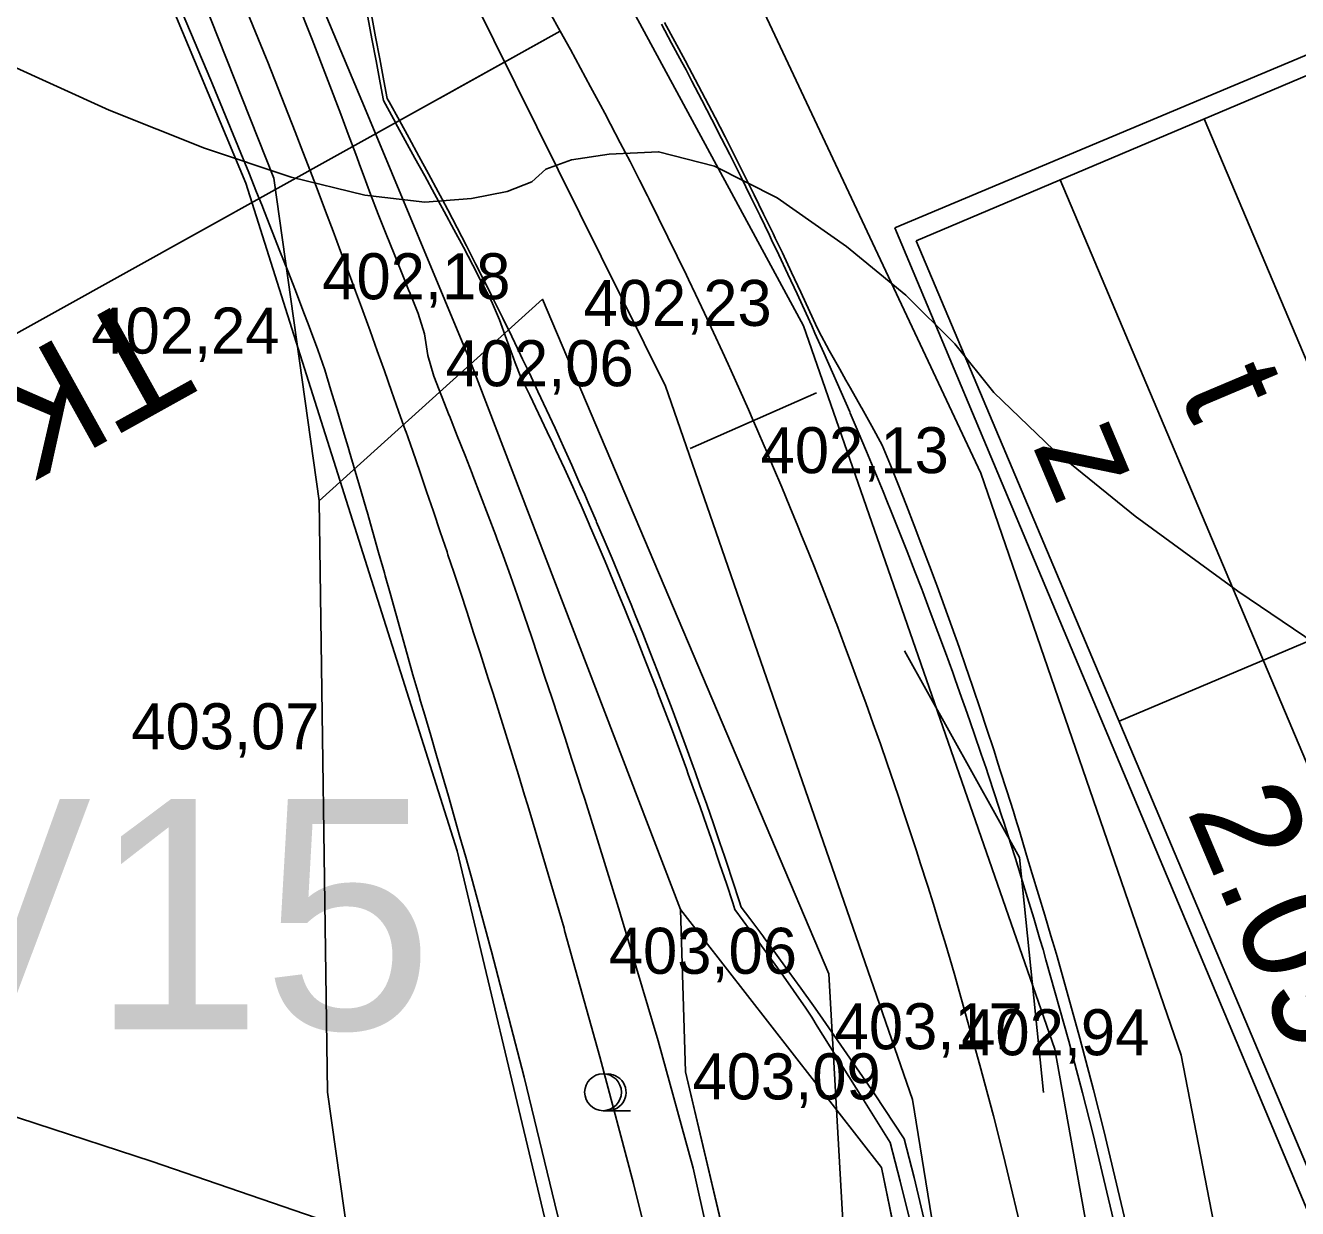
# Model space of a CAD drawing. Extents: x -574342 to -507939, y -1144044 to -1123894.
# Drawn here: x -508532.02 to -508504.36, y -1143301.62 to -1143275.91 of the extents above; entities that cross this region are included whole.
import ezdxf

# ---------------------------------------------------------------- set-up
doc = ezdxf.new("R2010")
doc.units = 0
for name, color, linetype in [('01_PARCELY_NAVRH_PC', 7, 'Continuous'), ('01_PARCELY_NAVRH_VHO', 7, 'Continuous'), ('01_PARCELY_NAVRH_ŽP', 7, 'Continuous'), ('03_PC_OBJEKTY_POP_NAVRH', 7, 'Continuous'), ('1000', 7, 'Continuous'), ('18', 7, 'Continuous'), ('21', 7, 'Continuous'), ('23', 7, 'Continuous'), ('37', 7, 'Continuous'), ('42', 7, 'Continuous'), ('43', 7, 'Continuous'), ('6', 7, 'Continuous'), ('Level 255', 7, 'Continuous'), ('SO 101_popis oblouku', 7, 'Continuous'), ('tab', 7, 'Continuous'), ('VRST VEDL', 7, 'Continuous')]:
    doc.layers.add(name, color=color, linetype=linetype)

msp = doc.modelspace()

# ---------------------------------------------------------------- linework, layer by layer
msp.add_lwpolyline([(-508513.117, -1143280.309), (-508504.006, -1143301.994), (-508483.933, -1143293.56), (-508493.044, -1143271.876)], close=True)
at = {"layer": '01_PARCELY_NAVRH_PC'}
for points in [[(-508531.16, -1143250.06), (-508524.26, -1143263.08), (-508519.86, -1143267.33), (-508511.25, -1143285.64), (-508506.89, -1143298.29), (-508504.21, -1143312.1), (-508498.26, -1143372.94), (-508491.36, -1143454.58)], [(-508531.16, -1143250.06), (-508524.26, -1143263.08), (-508519.86, -1143267.33), (-508511.25, -1143285.64), (-508506.89, -1143298.29), (-508504.21, -1143312.1), (-508498.26, -1143372.94), (-508491.36, -1143454.58)], [(-508503.21, -1143384.65), (-508511.47, -1143310.09), (-508513.41, -1143300.73), (-508517.78, -1143295.12), (-508522.34, -1143283.22), (-508524.61, -1143277.77), (-508531.94, -1143260.32)], [(-508503.21, -1143384.65), (-508511.47, -1143310.09), (-508513.41, -1143300.73), (-508517.78, -1143295.12), (-508522.34, -1143283.22), (-508524.61, -1143277.77), (-508531.94, -1143260.32)]]:
    msp.add_lwpolyline(points, dxfattribs=at)
at = {"layer": '01_PARCELY_NAVRH_VHO'}
msp.add_lwpolyline([(-508497.13, -1143495.86), (-508497.34, -1143500.64), (-508499.94, -1143496.07), (-508501.52, -1143472.9), (-508509.71, -1143373.98), (-508513.61, -1143343.97), (-508516.21, -1143324.53), (-508518.91, -1143309.47), (-508522.63, -1143293.85), (-508527.23, -1143279.34), (-508534.32, -1143262.4), (-508535.36, -1143259.89), (-508531.94, -1143260.32), (-508524.61, -1143277.77), (-508522.34, -1143283.22), (-508517.78, -1143295.12), (-508517.67, -1143298.65), (-508514.79, -1143310.81), (-508512.2, -1143325.42), (-508505.85, -1143384.53), (-508502.4, -1143424.77), (-508500.25, -1143457.08), (-508499.28, -1143468.17)], close=True, dxfattribs=at)
at = {"layer": '01_PARCELY_NAVRH_ŽP'}
for points in [[(-508425.23, -1143400.39), (-508448.26, -1143343.08), (-508432.21, -1143324.29), (-508434.31, -1143320.59), (-508441.9, -1143297.61), (-508445.4, -1143275.01), (-508446.02, -1143260.22), (-508475.11, -1143263.39), (-508493.5, -1143263.3), (-508514.56, -1143259.91), (-508521.01, -1143259.29), (-508524.26, -1143263.08), (-508519.86, -1143267.33), (-508511.25, -1143285.64), (-508506.89, -1143298.29), (-508504.21, -1143312.1), (-508498.26, -1143372.94), (-508491.36, -1143454.58)], [(-508502.09, -1143606.43), (-508497.34, -1143500.64), (-508497.13, -1143495.86), (-508499.28, -1143468.17), (-508500.25, -1143457.08), (-508502.4, -1143424.77), (-508505.85, -1143384.53), (-508512.2, -1143325.42), (-508514.79, -1143310.81), (-508517.67, -1143298.65), (-508517.78, -1143295.12), (-508513.41, -1143300.73), (-508511.47, -1143310.09), (-508503.21, -1143384.65), (-508499.31, -1143428.14), (-508497.29, -1143445.8), (-508496.01, -1143459.9), (-508493.74, -1143496.02), (-508493.49, -1143517.55), (-508493.85, -1143537.59), (-508495.09, -1143559.2)]]:
    msp.add_lwpolyline(points, dxfattribs=at)
at = {"layer": '1000'}
for points in [[(-508516.875, -1143303.544), (-508517.501, -1143300.743), (-508518.265, -1143297.978), (-508519.083, -1143295.228), (-508519.097, -1143295.183), (-508519.581, -1143293.612), (-508519.72, -1143293.168), (-508519.86, -1143292.725), (-508519.934, -1143292.49), (-508520.001, -1143292.281), (-508520.143, -1143291.838), (-508520.287, -1143291.396), (-508520.431, -1143290.954), (-508520.576, -1143290.512), (-508520.723, -1143290.071), (-508520.825, -1143289.765), (-508520.871, -1143289.63), (-508521.019, -1143289.189), (-508521.169, -1143288.749), (-508521.32, -1143288.309), (-508521.472, -1143287.869), (-508521.631, -1143287.432), (-508521.771, -1143287.058), (-508521.795, -1143286.997), (-508521.959, -1143286.562), (-508522.125, -1143286.127), (-508522.292, -1143285.693), (-508522.309, -1143285.65), (-508522.46, -1143285.259), (-508522.629, -1143284.826), (-508522.799, -1143284.393), (-508522.803, -1143284.383), (-508522.97, -1143283.961), (-508523.142, -1143283.529), (-508523.272, -1143283.082), (-508523.343, -1143282.614), (-508523.483, -1143282.17), (-508523.654, -1143281.738), (-508523.687, -1143281.657), (-508523.827, -1143281.306), (-508524.001, -1143280.875), (-508524.176, -1143280.444), (-508524.352, -1143280.014), (-508524.516, -1143279.579), (-508524.676, -1143279.142), (-508524.733, -1143278.989), (-508524.838, -1143278.707), (-508525.001, -1143278.271), (-508525.164, -1143277.836), (-508525.748, -1143276.31), (-508525.784, -1143276.218), (-508526.803, -1143273.645)], [(-508519.837, -1143304.259), (-508520.512, -1143301.516), (-508521.176, -1143298.77), (-508521.884, -1143296.033), (-508521.897, -1143295.988), (-508522.323, -1143294.425), (-508522.447, -1143293.983), (-508522.571, -1143293.542), (-508522.637, -1143293.308), (-508522.696, -1143293.101), (-508522.823, -1143292.66), (-508522.95, -1143292.219), (-508523.078, -1143291.779), (-508523.207, -1143291.338), (-508523.338, -1143290.899), (-508523.429, -1143290.593), (-508523.469, -1143290.459), (-508523.599, -1143290.019), (-508523.72, -1143289.576), (-508523.842, -1143289.133), (-508523.965, -1143288.69), (-508524.088, -1143288.248), (-508524.195, -1143287.868), (-508524.213, -1143287.806), (-508524.339, -1143287.364), (-508524.465, -1143286.922), (-508524.592, -1143286.48), (-508524.605, -1143286.437), (-508524.721, -1143286.039), (-508524.85, -1143285.598), (-508524.98, -1143285.157), (-508524.983, -1143285.146), (-508525.111, -1143284.716), (-508525.244, -1143284.275), (-508525.377, -1143283.835), (-508525.51, -1143283.395), (-508525.661, -1143282.961), (-508525.819, -1143282.529), (-508525.85, -1143282.449), (-508525.984, -1143282.1), (-508526.15, -1143281.672), (-508526.317, -1143281.243), (-508526.484, -1143280.816), (-508526.653, -1143280.388), (-508526.822, -1143279.961), (-508526.882, -1143279.811), (-508526.992, -1143279.534), (-508527.163, -1143279.108), (-508527.335, -1143278.682), (-508527.948, -1143277.187), (-508527.985, -1143277.097), (-508529.054, -1143274.58)], [(-508524.573, -1143275.726), (-508524.484, -1143276.202), (-508524.395, -1143276.678), (-508524.306, -1143277.155), (-508524.234, -1143277.541), (-508524.193, -1143277.617), (-508523.973, -1143278.021), (-508523.972, -1143278.023), (-508523.765, -1143278.409), (-508523.55, -1143278.794), (-508523.336, -1143279.18), (-508523.124, -1143279.566), (-508523.037, -1143279.726), (-508522.914, -1143279.953), (-508522.705, -1143280.341), (-508522.498, -1143280.731), (-508522.293, -1143281.121), (-508522.126, -1143281.443), (-508522.09, -1143281.512), (-508521.889, -1143281.904), (-508521.712, -1143282.309), (-508521.559, -1143282.724), (-508521.408, -1143283.14), (-508521.373, -1143283.238), (-508521.248, -1143283.552), (-508521.055, -1143283.947), (-508520.864, -1143284.344), (-508520.674, -1143284.742), (-508520.554, -1143284.998), (-508520.487, -1143285.14), (-508520.301, -1143285.539), (-508520.117, -1143285.939), (-508520.014, -1143286.17), (-508519.939, -1143286.342), (-508519.763, -1143286.746), (-508519.754, -1143286.767), (-508519.59, -1143287.15), (-508519.418, -1143287.556), (-508519.248, -1143287.962), (-508519.08, -1143288.369), (-508519.003, -1143288.558), (-508518.914, -1143288.777), (-508518.749, -1143289.185), (-508518.586, -1143289.594), (-508518.426, -1143290.004), (-508518.287, -1143290.363), (-508518.267, -1143290.415), (-508518.11, -1143290.826), (-508517.954, -1143291.239), (-508517.801, -1143291.651), (-508517.649, -1143292.065), (-508517.607, -1143292.182), (-508517.5, -1143292.479), (-508517.352, -1143292.894), (-508517.206, -1143293.309), (-508517.062, -1143293.726), (-508516.963, -1143294.014), (-508516.92, -1143294.142), (-508516.779, -1143294.56), (-508516.641, -1143294.978), (-508516.595, -1143295.119), (-508516.412, -1143295.367), (-508516.137, -1143295.743), (-508516.109, -1143295.781), (-508515.863, -1143296.12), (-508515.591, -1143296.5), (-508515.321, -1143296.881), (-508515.054, -1143297.265), (-508514.925, -1143297.464), (-508514.803, -1143297.655), (-508513.835, -1143299.2), (-508513.221, -1143300.185), (-508513, -1143301.025), (-508512.523, -1143302.946)], [(-508524.493, -1143275.682), (-508524.404, -1143276.158), (-508524.315, -1143276.634), (-508524.226, -1143277.11), (-508524.153, -1143277.496), (-508524.111, -1143277.572), (-508523.888, -1143277.973), (-508523.887, -1143277.975), (-508523.674, -1143278.36), (-508523.463, -1143278.747), (-508523.253, -1143279.135), (-508523.045, -1143279.524), (-508522.959, -1143279.685), (-508522.838, -1143279.913), (-508522.634, -1143280.304), (-508522.431, -1143280.696), (-508522.23, -1143281.089), (-508522.066, -1143281.413), (-508522.031, -1143281.482), (-508521.834, -1143281.877), (-508521.639, -1143282.272), (-508521.445, -1143282.669), (-508521.253, -1143283.066), (-508521.209, -1143283.159), (-508521.063, -1143283.464), (-508520.875, -1143283.863), (-508520.689, -1143284.263), (-508520.504, -1143284.664), (-508520.386, -1143284.922), (-508520.322, -1143285.065), (-508520.141, -1143285.467), (-508519.962, -1143285.871), (-508519.86, -1143286.103), (-508519.785, -1143286.275), (-508519.61, -1143286.679), (-508519.6, -1143286.701), (-508519.436, -1143287.085), (-508519.265, -1143287.492), (-508519.095, -1143287.899), (-508518.927, -1143288.307), (-508518.85, -1143288.496), (-508518.762, -1143288.715), (-508518.598, -1143289.125), (-508518.435, -1143289.535), (-508518.275, -1143289.946), (-508518.137, -1143290.305), (-508518.117, -1143290.358), (-508517.96, -1143290.77), (-508517.806, -1143291.183), (-508517.653, -1143291.597), (-508517.503, -1143292.012), (-508517.46, -1143292.129), (-508517.354, -1143292.427), (-508517.207, -1143292.843), (-508517.062, -1143293.26), (-508516.919, -1143293.677), (-508516.821, -1143293.966), (-508516.777, -1143294.095), (-508516.638, -1143294.513), (-508516.501, -1143294.932), (-508516.455, -1143295.074), (-508516.269, -1143295.321), (-508515.989, -1143295.696), (-508515.961, -1143295.735), (-508515.711, -1143296.073), (-508515.434, -1143296.452), (-508515.159, -1143296.833), (-508514.886, -1143297.215), (-508514.746, -1143297.412), (-508514.614, -1143297.6), (-508513.562, -1143299.126), (-508512.912, -1143300.105), (-508512.698, -1143300.949), (-508512.238, -1143302.881)], [(-508518.124, -1143275.844), (-508517.9, -1143276.255), (-508517.677, -1143276.668), (-508517.585, -1143276.84), (-508517.456, -1143277.082), (-508517.238, -1143277.497), (-508517.021, -1143277.913), (-508516.806, -1143278.33), (-508516.631, -1143278.675), (-508516.594, -1143278.748), (-508516.383, -1143279.168), (-508516.175, -1143279.588), (-508515.969, -1143280.009), (-508515.764, -1143280.431), (-508515.717, -1143280.53), (-508515.562, -1143280.854), (-508515.362, -1143281.279), (-508515.164, -1143281.704), (-508514.967, -1143282.13), (-508514.841, -1143282.404), (-508514.766, -1143282.554), (-508514.548, -1143282.97), (-508514.314, -1143283.38), (-508514.18, -1143283.615), (-508514.081, -1143283.79), (-508513.85, -1143284.202), (-508513.837, -1143284.224), (-508513.62, -1143284.615), (-508513.392, -1143285.029), (-508513.213, -1143285.464), (-508513.038, -1143285.901), (-508512.958, -1143286.104), (-508512.866, -1143286.339), (-508512.696, -1143286.777), (-508512.527, -1143287.216), (-508512.361, -1143287.656), (-508512.217, -1143288.041), (-508512.196, -1143288.097), (-508512.035, -1143288.538), (-508511.876, -1143288.981), (-508511.72, -1143289.424), (-508511.565, -1143289.868), (-508511.522, -1143289.994), (-508511.413, -1143290.313), (-508511.263, -1143290.759), (-508511.114, -1143291.205), (-508510.968, -1143291.651), (-508510.868, -1143291.961), (-508510.824, -1143292.099), (-508510.681, -1143292.547), (-508510.541, -1143292.995), (-508510.494, -1143293.147), (-508510.403, -1143293.444), (-508510.267, -1143293.894), (-508510.253, -1143293.94), (-508510.133, -1143294.344), (-508509.994, -1143294.793), (-508509.858, -1143295.243), (-508509.723, -1143295.693), (-508509.656, -1143295.924), (-508509.591, -1143296.144), (-508509.096, -1143297.918), (-508508.797, -1143299.042), (-508508.573, -1143299.923), (-508508.094, -1143301.939)], [(-508518.192, -1143275.88), (-508517.969, -1143276.292), (-508517.748, -1143276.706), (-508517.656, -1143276.877), (-508517.528, -1143277.12), (-508517.311, -1143277.535), (-508517.096, -1143277.951), (-508516.882, -1143278.369), (-508516.708, -1143278.713), (-508516.671, -1143278.787), (-508516.461, -1143279.206), (-508516.254, -1143279.626), (-508516.048, -1143280.047), (-508515.844, -1143280.47), (-508515.797, -1143280.568), (-508515.642, -1143280.892), (-508515.442, -1143281.316), (-508515.244, -1143281.741), (-508515.048, -1143282.167), (-508514.923, -1143282.441), (-508514.854, -1143282.594), (-508514.662, -1143283.021), (-508514.472, -1143283.449), (-508514.364, -1143283.696), (-508514.284, -1143283.879), (-508514.098, -1143284.309), (-508514.088, -1143284.332), (-508513.914, -1143284.74), (-508513.731, -1143285.172), (-508513.551, -1143285.604), (-508513.373, -1143286.038), (-508513.291, -1143286.239), (-508513.197, -1143286.472), (-508513.022, -1143286.907), (-508512.85, -1143287.343), (-508512.68, -1143287.78), (-508512.533, -1143288.161), (-508512.512, -1143288.217), (-508512.346, -1143288.655), (-508512.181, -1143289.094), (-508512.019, -1143289.534), (-508511.859, -1143289.974), (-508511.814, -1143290.099), (-508511.701, -1143290.416), (-508511.545, -1143290.858), (-508511.391, -1143291.3), (-508511.239, -1143291.743), (-508511.135, -1143292.051), (-508511.089, -1143292.188), (-508510.941, -1143292.632), (-508510.795, -1143293.078), (-508510.746, -1143293.228), (-508510.651, -1143293.524), (-508510.509, -1143293.97), (-508510.495, -1143294.016), (-508510.369, -1143294.418), (-508510.232, -1143294.866), (-508510.096, -1143295.314), (-508509.962, -1143295.764), (-508509.895, -1143295.994), (-508509.831, -1143296.213), (-508509.335, -1143297.983), (-508509.039, -1143299.104), (-508508.816, -1143299.983), (-508508.337, -1143301.994)]]:
    msp.add_lwpolyline(points, dxfattribs=at)
at = {"layer": '21'}
for points in [[(-508518.112, -1143303.842), (-508518.801, -1143301.077), (-508519.529, -1143298.322), (-508520.296, -1143295.577), (-508520.309, -1143295.531), (-508520.767, -1143293.964), (-508520.899, -1143293.521), (-508521.032, -1143293.078), (-508521.102, -1143292.844), (-508521.166, -1143292.635), (-508521.301, -1143292.193), (-508521.437, -1143291.751), (-508521.574, -1143291.31), (-508521.712, -1143290.869), (-508521.851, -1143290.428), (-508521.948, -1143290.122), (-508521.991, -1143289.987), (-508522.132, -1143289.547), (-508522.274, -1143289.107), (-508522.417, -1143288.667), (-508522.561, -1143288.228), (-508522.706, -1143287.789), (-508522.832, -1143287.413), (-508522.852, -1143287.351), (-508523, -1143286.912), (-508523.148, -1143286.474), (-508523.297, -1143286.037), (-508523.312, -1143285.994), (-508523.447, -1143285.6), (-508523.598, -1143285.163), (-508523.751, -1143284.726), (-508523.754, -1143284.716), (-508523.904, -1143284.29), (-508524.058, -1143283.854), (-508524.213, -1143283.419), (-508524.37, -1143282.984), (-508524.527, -1143282.549), (-508524.685, -1143282.115), (-508524.715, -1143282.033), (-508524.845, -1143281.681), (-508525.005, -1143281.247), (-508525.166, -1143280.814), (-508525.328, -1143280.381), (-508525.492, -1143279.948), (-508525.656, -1143279.516), (-508525.714, -1143279.364), (-508525.821, -1143279.084), (-508525.987, -1143278.653), (-508526.155, -1143278.222), (-508526.751, -1143276.709), (-508526.787, -1143276.618), (-508527.825, -1143274.07)], [(-508520.615, -1143275.629), (-508520.391, -1143276.03), (-508520.39, -1143276.032), (-508520.169, -1143276.432), (-508519.949, -1143276.836), (-508519.73, -1143277.24), (-508519.513, -1143277.645), (-508519.424, -1143277.813), (-508519.298, -1143278.051), (-508519.085, -1143278.458), (-508518.874, -1143278.866), (-508518.665, -1143279.275), (-508518.494, -1143279.613), (-508518.458, -1143279.685), (-508518.252, -1143280.096), (-508518.049, -1143280.508), (-508517.847, -1143280.921), (-508517.647, -1143281.335), (-508517.601, -1143281.432), (-508517.449, -1143281.75), (-508517.253, -1143282.165), (-508517.059, -1143282.582), (-508516.867, -1143282.999), (-508516.744, -1143283.268), (-508516.677, -1143283.417), (-508516.488, -1143283.837), (-508516.302, -1143284.257), (-508516.196, -1143284.498), (-508516.118, -1143284.677), (-508515.935, -1143285.099), (-508515.925, -1143285.122), (-508515.754, -1143285.522), (-508515.576, -1143285.945), (-508515.399, -1143286.369), (-508515.224, -1143286.794), (-508515.144, -1143286.991), (-508515.052, -1143287.22), (-508514.881, -1143287.646), (-508514.712, -1143288.074), (-508514.545, -1143288.502), (-508514.401, -1143288.876), (-508514.38, -1143288.931), (-508514.217, -1143289.36), (-508514.056, -1143289.791), (-508513.897, -1143290.222), (-508513.74, -1143290.654), (-508513.696, -1143290.776), (-508513.585, -1143291.086), (-508513.432, -1143291.519), (-508513.281, -1143291.953), (-508513.132, -1143292.388), (-508513.03, -1143292.689), (-508512.985, -1143292.823), (-508512.84, -1143293.259), (-508512.697, -1143293.696), (-508512.649, -1143293.844), (-508512.556, -1143294.133), (-508512.417, -1143294.571), (-508512.403, -1143294.616), (-508512.28, -1143295.01), (-508512.145, -1143295.449), (-508512.012, -1143295.889), (-508511.881, -1143296.329), (-508511.815, -1143296.555), (-508511.752, -1143296.77), (-508511.266, -1143298.505), (-508510.975, -1143299.604), (-508510.757, -1143300.466), (-508510.287, -1143302.437)]]:
    msp.add_lwpolyline(points, dxfattribs=at)
at = {"layer": '23'}
for points in [[(-508520.39, -1143276.032), (-508543.99, -1143289.148)], [(-508520.39, -1143276.032), (-508523.012, -1143277.49)]]:
    msp.add_lwpolyline(points, dxfattribs=at)
at = {"layer": '37'}
for points in [[(-508544.44, -1143182.59), (-508545.29, -1143193.14), (-508544.8, -1143205.6), (-508541.6, -1143228.19), (-508538.07, -1143243), (-508531.89, -1143258.66), (-508522.3, -1143275.29), (-508518.1, -1143283.75), (-508512.73, -1143299.25), (-508510.49, -1143313.12)], [(-508544.44, -1143182.59), (-508545.29, -1143193.14), (-508544.8, -1143205.6), (-508541.6, -1143228.19), (-508538.07, -1143243), (-508531.89, -1143258.66), (-508522.3, -1143275.29), (-508518.1, -1143283.75), (-508512.73, -1143299.25), (-508510.49, -1143313.12)], [(-508507.09, -1143312.37), (-508509.64, -1143298.16), (-508515.1, -1143282.44), (-508519.8, -1143273.76), (-508526.92, -1143261.04), (-508530.09, -1143253.58), (-508534.91, -1143241.83), (-508538.52, -1143226.92), (-508541.3, -1143204.98), (-508541.88, -1143193.39), (-508540.68, -1143183.59)], [(-508507.09, -1143312.37), (-508509.64, -1143298.16), (-508515.1, -1143282.44), (-508519.8, -1143273.76), (-508526.92, -1143261.04), (-508530.09, -1143253.58), (-508534.91, -1143241.83), (-508538.52, -1143226.92), (-508541.3, -1143204.98), (-508541.88, -1143193.39), (-508540.68, -1143183.59)]]:
    msp.add_lwpolyline(points, dxfattribs=at)
at = {"layer": '42'}
for points in [[(-508654.2, -1143191.6), (-508651.11, -1143191.46), (-508646.05, -1143192.58), (-508613.56, -1143216.76), (-508566.08, -1143248.87), (-508547.92, -1143260.05), (-508536.29, -1143266.06), (-508529.87, -1143271.02), (-508526.62, -1143279.23), (-508525.63, -1143286.24)], [(-508654.2, -1143191.6), (-508651.11, -1143191.46), (-508646.05, -1143192.58), (-508613.56, -1143216.76), (-508566.08, -1143248.87), (-508547.92, -1143260.05), (-508536.29, -1143266.06), (-508529.87, -1143271.02), (-508526.62, -1143279.23), (-508525.63, -1143286.24)], [(-508495.7, -1143263.7), (-508516.42, -1143260.79), (-508519.86, -1143267.33), (-508511.25, -1143285.64), (-508506.89, -1143298.29), (-508504.21, -1143312.1)], [(-508495.7, -1143263.7), (-508516.42, -1143260.79), (-508519.86, -1143267.33), (-508511.25, -1143285.64), (-508506.89, -1143298.29), (-508504.21, -1143312.1)], [(-508513.4, -1143316.85), (-508514.55, -1143296.52), (-508520.78, -1143281.86), (-508525.63, -1143286.24)], [(-508513.4, -1143316.85), (-508514.55, -1143296.52), (-508520.78, -1143281.86), (-508525.63, -1143286.24)], [(-508513.4, -1143316.85), (-508521.01, -1143320.13), (-508523.81, -1143310.68), (-508525.45, -1143299.09), (-508525.63, -1143286.24)], [(-508513.4, -1143316.85), (-508521.01, -1143320.13), (-508523.81, -1143310.68), (-508525.45, -1143299.09), (-508525.63, -1143286.24)]]:
    msp.add_lwpolyline(points, dxfattribs=at)
at = {"layer": '43'}
for p, q in [((-508519.461, -1143299.495), (-508519.361, -1143299.495)), ((-508519.361, -1143299.495), (-508518.861, -1143299.495))]:
    msp.add_line(p, q, dxfattribs=at)
msp.add_circle((-508519.461, -1143299.095), 0.4, dxfattribs=at)
msp.add_arc((-508519.361, -1143299.095), 0.4, 259.6952, 97.1808, dxfattribs=at)
at = {"layer": '6'}
msp.add_lwpolyline([(-508514.822, -1143283.896), (-508517.57, -1143285.1)], dxfattribs=at)
at = {"layer": 'SO 101_popis oblouku'}
for p, q in [((-508512.654, -1143280.587), (-508496.995, -1143273.969)), ((-508506.391, -1143277.94), (-508497.567, -1143298.819)), ((-508509.523, -1143279.263), (-508500.699, -1143300.142)), ((-508512.654, -1143280.587), (-508503.831, -1143301.466)), ((-508508.242, -1143291.026), (-508492.583, -1143284.409))]:
    msp.add_line(p, q, dxfattribs=at)
at = {"layer": 'tab'}
msp.add_lwpolyline([(-508512.905, -1143289.5), (-508510.41, -1143293.989), (-508509.887, -1143299.099)], dxfattribs=at)
at = {"layer": 'VRST VEDL'}
for points in [[(-508503.24, -1143289.839), (-508505.664, -1143288.205), (-508507.892, -1143286.577), (-508509.659, -1143285.137), (-508510.966, -1143283.888), (-508511.813, -1143282.827), (-508512.88, -1143281.768), (-508514.166, -1143280.711), (-508515.673, -1143279.656), (-508517.035, -1143278.97), (-508518.254, -1143278.653), (-508519.329, -1143278.706), (-508520.146, -1143278.832), (-508520.705, -1143279.034), (-508521.006, -1143279.31), (-508521.544, -1143279.521), (-508522.321, -1143279.668), (-508523.337, -1143279.751), (-508524.643, -1143279.596), (-508526.24, -1143279.204), (-508528.128, -1143278.575), (-508530.201, -1143277.747), (-508532.458, -1143276.721)], [(-508547.924, -1143293.351), (-508545.858, -1143294.667), (-508544.357, -1143295.56), (-508543.421, -1143296.03), (-508542.453, -1143296.432), (-508541.453, -1143296.766), (-508540.422, -1143297.032), (-508538.046, -1143297.759), (-508534.326, -1143298.948), (-508529.261, -1143300.599), (-508525.463, -1143301.902)]]:
    msp.add_lwpolyline(points, dxfattribs=at)

# ---------------------------------------------------------------- texts
at = {"layer": '03_PC_OBJEKTY_POP_NAVRH'}
msp.add_text('V15', height=5, dxfattribs=at).set_placement((-508535.046, -1143297.724))
at = {"layer": '18'}
msp.add_text('TK0+240.55', height=2.5, rotation=209.0636, dxfattribs=at).set_placement((-508529.429, -1143281.628))
at = {"layer": 'Level 255'}
for s, p in [('402,18', (-508525.565, -1143281.86)), ('402,23', (-508519.885, -1143282.44)), ('402,24', (-508530.585, -1143283.04)), ('402,06', (-508522.885, -1143283.75)), ('402,13', (-508516.035, -1143285.64)), ('403,07', (-508529.715, -1143291.64)), ('403,06', (-508519.335, -1143296.52)), ('403,17', (-508514.425, -1143298.16)), ('402,94', (-508511.675, -1143298.29)), ('403,09', (-508517.515, -1143299.25))]:
    msp.add_text(s, height=1, dxfattribs=at).set_placement(p)
at = {"layer": 'SO 101_popis oblouku'}
for s, height, p in [('t', 2.267, (-508506.943, -1143283.856)), ('z', 2.267, (-508510.138, -1143285.031)), ('2.09', 2.2667, (-508506.781, -1143292.972))]:
    msp.add_text(s, height=height, rotation=292.905, dxfattribs=at).set_placement(p)

doc.saveas('drawing.dxf')
